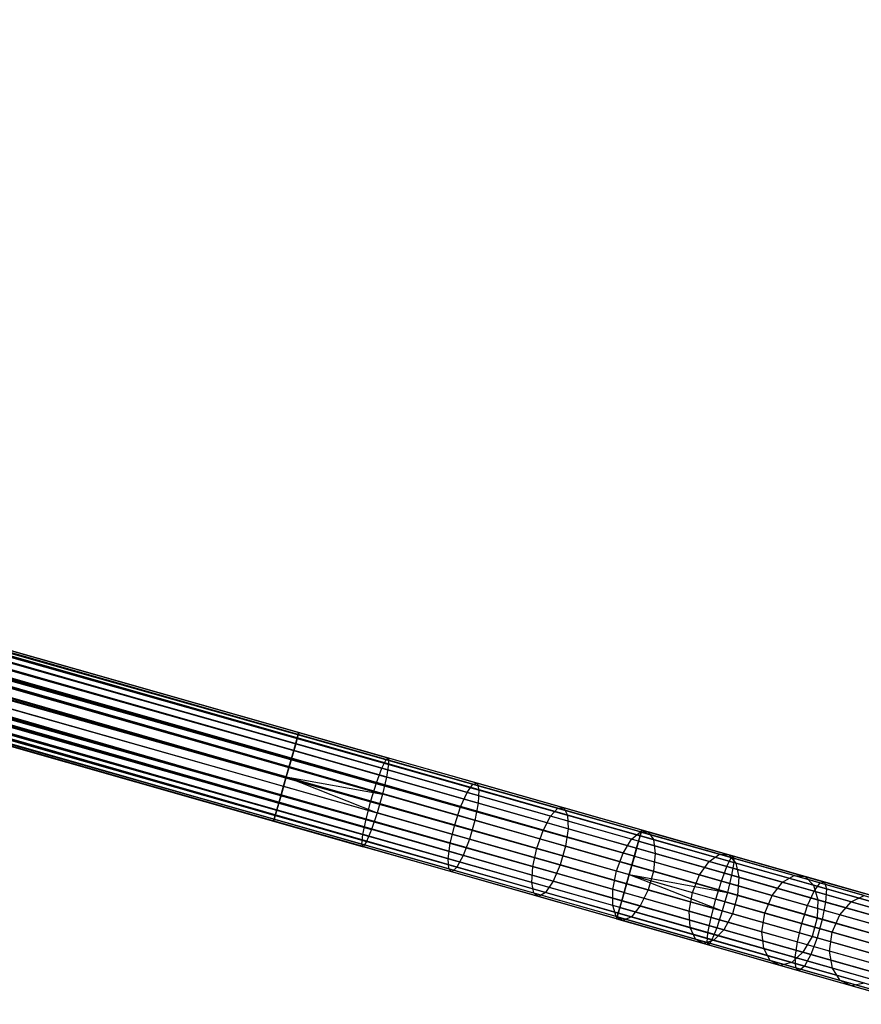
# Model space of a CAD drawing. Extents: x -189 to 189, y -189 to 189.
# Tile 449 of 591: x 149 to 167, y -49 to -28. Entities that reach past the tile are written whole.
import ezdxf

# ---------------------------------------------------------------- set-up
doc = ezdxf.new("R2010")
doc.units = 0
doc.header["$LTSCALE"] = 25.4
doc.layers.get('0').update_dxf_attribs({"linetype": 'CONTINUOUS'})

# ---------------------------------------------------------------- blocks, each defined once
blk = doc.blocks.new('CAMELEON-KENAI-C-12244_STL')
at = {"color": 0}
for p, q in [((41.847, -10.992, -9), (162.307, -45.266, -9)), ((41.847, -10.992, -9), (162.307, -45.266, -9)), ((162.331, -45.184, -9.809), (41.847, -10.992, -10)), ((162.331, -45.184, -9.809), (41.847, -10.992, -10)), ((162.307, -45.266, -9), (41.87, -10.91, -9.191)), ((162.307, -45.266, -9), (41.87, -10.91, -9.191)), ((162.343, -45.142, -9.395), (41.87, -10.91, -9.809)), ((162.343, -45.142, -9.395), (41.87, -10.91, -9.809)), ((162.331, -45.184, -9.809), (41.87, -10.91, -9.809)), ((162.331, -45.184, -9.809), (41.87, -10.91, -9.809)), ((162.343, -45.142, -9.395), (41.882, -10.868, -9.395)), ((162.343, -45.142, -9.395), (41.882, -10.868, -9.605)), ((162.307, -45.266, -9), (41.882, -10.868, -9.395)), ((162.307, -45.266, -9), (41.882, -10.868, -9.395)), ((162.343, -45.142, -9.395), (41.882, -10.868, -9.395)), ((162.343, -45.142, -9.395), (41.882, -10.868, -9.605)), ((41.813, -11.11, -8.831), (162.307, -45.266, -9)), ((41.813, -11.11, -8.831), (162.307, -45.266, -9)), ((41.813, -11.11, -8.831), (162.231, -45.533, -8.691)), ((41.813, -11.11, -8.831), (162.231, -45.533, -8.691)), ((162.331, -45.184, -9.809), (41.813, -11.11, -10.169)), ((162.331, -45.184, -9.809), (41.813, -11.11, -10.169)), ((162.274, -45.384, -10.169), (41.813, -11.11, -10.169)), ((162.274, -45.384, -10.169), (41.813, -11.11, -10.169)), ((41.721, -11.433, -8.586), (162.127, -45.899, -8.522)), ((41.721, -11.433, -8.586), (162.127, -45.899, -8.522)), ((162.182, -45.707, -10.414), (41.721, -11.433, -10.414)), ((162.182, -45.707, -10.414), (41.721, -11.433, -10.414)), ((41.771, -11.259, -8.691), (162.231, -45.533, -8.691)), ((41.771, -11.259, -8.691), (162.231, -45.533, -8.691)), ((41.771, -11.259, -8.691), (162.127, -45.899, -8.522)), ((41.771, -11.259, -8.691), (162.127, -45.899, -8.522)), ((162.274, -45.384, -10.169), (41.771, -11.259, -10.309)), ((162.274, -45.384, -10.169), (41.771, -11.259, -10.309)), ((162.182, -45.707, -10.414), (41.771, -11.259, -10.309)), ((162.182, -45.707, -10.414), (41.771, -11.259, -10.309)), ((162.127, -45.899, -8.522), (41.667, -11.625, -8.522)), ((162.127, -45.899, -8.522), (41.667, -11.625, -8.522)), ((41.667, -11.625, -10.478), (162.182, -45.707, -10.414)), ((41.667, -11.625, -10.478), (162.182, -45.707, -10.414)), ((41.61, -11.825, -8.5), (162.07, -46.099, -8.5)), ((41.61, -11.825, -8.5), (162.07, -46.099, -8.5)), ((41.61, -11.825, -10.5), (162.07, -46.099, -10.5)), ((41.61, -11.825, -10.5), (162.07, -46.099, -10.5)), ((41.61, -11.825, -10.5), (162.182, -45.707, -10.414)), ((41.61, -11.825, -10.5), (162.182, -45.707, -10.414)), ((41.553, -12.025, -8.522), (162.013, -46.299, -8.522)), ((41.553, -12.025, -8.522), (162.013, -46.299, -8.522)), ((41.553, -12.025, -8.522), (161.91, -46.664, -8.691)), ((41.553, -12.025, -8.522), (161.91, -46.664, -8.691)), ((41.553, -12.025, -10.478), (162.07, -46.099, -10.5)), ((41.553, -12.025, -10.478), (162.07, -46.099, -10.5)), ((161.959, -46.49, -10.414), (41.498, -12.216, -10.414)), ((41.498, -12.216, -10.414), (162.07, -46.099, -10.5)), ((161.959, -46.49, -10.414), (41.498, -12.216, -10.414)), ((41.498, -12.216, -8.586), (161.91, -46.664, -8.691)), ((41.498, -12.216, -8.586), (161.91, -46.664, -8.691)), ((41.498, -12.216, -10.414), (162.07, -46.099, -10.5)), ((161.959, -46.49, -10.414), (41.449, -12.39, -10.309)), ((161.959, -46.49, -10.414), (41.449, -12.39, -10.309)), ((161.91, -46.664, -8.691), (41.449, -12.39, -8.691)), ((41.449, -12.39, -8.691), (161.833, -46.932, -9)), ((41.449, -12.39, -8.691), (161.833, -46.932, -9)), ((161.91, -46.664, -8.691), (41.449, -12.39, -8.691)), ((161.867, -46.813, -10.169), (41.349, -12.739, -9.809)), ((161.867, -46.813, -10.169), (41.349, -12.739, -9.809)), ((161.81, -47.013, -9.809), (41.349, -12.739, -9.809)), ((161.81, -47.013, -9.809), (41.349, -12.739, -9.809)), ((161.798, -47.055, -9.395), (41.349, -12.739, -9.191)), ((161.798, -47.055, -9.395), (41.349, -12.739, -9.191)), ((161.833, -46.932, -9), (41.349, -12.739, -9.191)), ((161.833, -46.932, -9), (41.349, -12.739, -9.191)), ((161.867, -46.813, -10.169), (41.373, -12.658, -10)), ((161.867, -46.813, -10.169), (41.373, -12.658, -10)), ((161.833, -46.932, -9), (41.373, -12.658, -9)), ((161.833, -46.932, -9), (41.373, -12.658, -9)), ((161.959, -46.49, -10.414), (41.406, -12.539, -10.169)), ((161.959, -46.49, -10.414), (41.406, -12.539, -10.169)), ((161.867, -46.813, -10.169), (41.406, -12.539, -10.169)), ((161.867, -46.813, -10.169), (41.406, -12.539, -10.169)), ((41.406, -12.539, -8.831), (161.833, -46.932, -9)), ((41.406, -12.539, -8.831), (161.833, -46.932, -9)), ((161.81, -47.013, -9.809), (41.338, -12.781, -9.605)), ((161.81, -47.013, -9.809), (41.338, -12.781, -9.395)), ((161.81, -47.013, -9.809), (41.338, -12.781, -9.605)), ((161.81, -47.013, -9.809), (41.338, -12.781, -9.395)), ((161.798, -47.055, -9.395), (41.338, -12.781, -9.395)), ((161.798, -47.055, -9.395), (41.338, -12.781, -9.395)), ((60.349, -16.122, -159.605), (154.944, -43.037, -159.605)), ((60.349, -16.122, -159.605), (154.944, -43.037, -159.605)), ((60.349, -16.122, -159.605), (154.932, -43.079, -159.191)), ((60.349, -16.122, -159.605), (154.932, -43.079, -159.191)), ((60.349, -16.122, -159.395), (154.932, -43.079, -159.191)), ((60.349, -16.122, -159.395), (154.932, -43.079, -159.191)), ((60.314, -16.246, -160), (154.909, -43.161, -160)), ((60.314, -16.246, -160), (154.909, -43.161, -160)), ((60.314, -16.246, -159), (154.875, -43.279, -158.831)), ((60.314, -16.246, -159), (154.875, -43.279, -158.831)), ((60.337, -16.164, -159.809), (154.909, -43.161, -160)), ((60.337, -16.164, -159.809), (154.909, -43.161, -160)), ((60.337, -16.164, -159.809), (154.944, -43.037, -159.605)), ((60.337, -16.164, -159.809), (154.944, -43.037, -159.605)), ((60.337, -16.164, -159.191), (154.932, -43.079, -159.191)), ((60.337, -16.164, -159.191), (154.932, -43.079, -159.191)), ((60.337, -16.164, -159.191), (154.875, -43.279, -158.831)), ((60.337, -16.164, -159.191), (154.875, -43.279, -158.831)), ((60.238, -16.514, -160.309), (154.833, -43.428, -160.309)), ((60.238, -16.514, -160.309), (154.833, -43.428, -160.309)), ((60.238, -16.514, -158.691), (154.783, -43.602, -158.586)), ((60.238, -16.514, -158.691), (154.783, -43.602, -158.586)), ((60.28, -16.364, -160.169), (154.833, -43.428, -160.309)), ((60.28, -16.364, -160.169), (154.833, -43.428, -160.309)), ((60.28, -16.364, -160.169), (154.909, -43.161, -160)), ((60.28, -16.364, -160.169), (154.909, -43.161, -160)), ((60.28, -16.364, -158.831), (154.875, -43.279, -158.831)), ((60.28, -16.364, -158.831), (154.875, -43.279, -158.831)), ((60.28, -16.364, -158.831), (154.783, -43.602, -158.586)), ((60.28, -16.364, -158.831), (154.783, -43.602, -158.586)), ((60.188, -16.688, -160.414), (154.729, -43.794, -160.478)), ((60.188, -16.688, -160.414), (154.729, -43.794, -160.478)), ((60.188, -16.688, -160.414), (154.833, -43.428, -160.309)), ((60.188, -16.688, -160.414), (154.833, -43.428, -160.309)), ((60.188, -16.688, -158.586), (154.783, -43.602, -158.586)), ((60.188, -16.688, -158.586), (154.783, -43.602, -158.586)), ((60.188, -16.688, -158.586), (154.672, -43.994, -158.5)), ((60.188, -16.688, -158.586), (154.672, -43.994, -158.5)), ((60.134, -16.879, -160.478), (154.729, -43.794, -160.478)), ((60.134, -16.879, -160.478), (154.729, -43.794, -160.478)), ((60.134, -16.879, -158.522), (154.672, -43.994, -158.5)), ((60.134, -16.879, -158.522), (154.672, -43.994, -158.5)), ((154.672, -43.994, -158.5), (60.077, -17.079, -158.5)), ((60.077, -17.079, -158.5), (154.561, -44.385, -158.586)), ((60.077, -17.079, -158.5), (154.561, -44.385, -158.586)), ((60.077, -17.079, -160.5), (154.672, -43.994, -160.5)), ((60.077, -17.079, -160.5), (154.672, -43.994, -160.5)), ((154.672, -43.994, -158.5), (60.077, -17.079, -158.5)), ((60.02, -17.279, -158.522), (154.561, -44.385, -158.586)), ((60.02, -17.279, -158.522), (154.561, -44.385, -158.586)), ((60.02, -17.279, -160.478), (154.615, -44.194, -160.478)), ((60.02, -17.279, -160.478), (154.615, -44.194, -160.478)), ((59.966, -17.47, -158.586), (154.561, -44.385, -158.586)), ((59.966, -17.47, -158.586), (154.561, -44.385, -158.586)), ((59.966, -17.47, -158.586), (154.469, -44.708, -158.831)), ((59.966, -17.47, -158.586), (154.469, -44.708, -158.831)), ((59.966, -17.47, -160.414), (154.511, -44.559, -160.309)), ((59.966, -17.47, -160.414), (154.511, -44.559, -160.309)), ((59.966, -17.47, -160.414), (154.615, -44.194, -160.478)), ((59.966, -17.47, -160.414), (154.615, -44.194, -160.478)), ((59.873, -17.794, -158.831), (154.469, -44.708, -158.831)), ((59.873, -17.794, -158.831), (154.469, -44.708, -158.831)), ((59.873, -17.794, -158.831), (154.412, -44.908, -159.191)), ((59.873, -17.794, -158.831), (154.412, -44.908, -159.191)), ((59.873, -17.794, -160.169), (154.435, -44.827, -160)), ((59.873, -17.794, -160.169), (154.435, -44.827, -160)), ((59.873, -17.794, -160.169), (154.511, -44.559, -160.309)), ((59.873, -17.794, -160.169), (154.511, -44.559, -160.309)), ((59.916, -17.644, -158.691), (154.469, -44.708, -158.831)), ((59.916, -17.644, -158.691), (154.469, -44.708, -158.831)), ((59.916, -17.644, -160.309), (154.511, -44.559, -160.309)), ((59.916, -17.644, -160.309), (154.511, -44.559, -160.309)), ((59.805, -18.036, -159.395), (154.4, -44.95, -159.605)), ((59.805, -18.036, -159.395), (154.4, -44.95, -159.605)), ((59.805, -18.036, -159.605), (154.4, -44.95, -159.605)), ((59.805, -18.036, -159.605), (154.4, -44.95, -159.605)), ((59.817, -17.994, -159.191), (154.412, -44.908, -159.191)), ((59.817, -17.994, -159.191), (154.412, -44.908, -159.191)), ((59.817, -17.994, -159.191), (154.4, -44.95, -159.605)), ((59.817, -17.994, -159.191), (154.4, -44.95, -159.605)), ((59.817, -17.994, -159.809), (154.4, -44.95, -159.605)), ((59.817, -17.994, -159.809), (154.4, -44.95, -159.605)), ((59.817, -17.994, -159.809), (154.435, -44.827, -160)), ((59.817, -17.994, -159.809), (154.435, -44.827, -160)), ((59.84, -17.912, -159), (154.412, -44.908, -159.191)), ((59.84, -17.912, -159), (154.412, -44.908, -159.191)), ((59.84, -17.912, -160), (154.435, -44.827, -160)), ((59.84, -17.912, -160), (154.435, -44.827, -160)), ((154.932, -43.079, -159.191), (154.875, -43.279, -158.831)), ((154.932, -43.079, -159.191), (154.875, -43.279, -158.831)), ((154.909, -43.161, -160), (154.944, -43.037, -159.605)), ((154.909, -43.161, -160), (154.944, -43.037, -159.605)), ((154.944, -43.037, -159.605), (154.932, -43.079, -159.191)), ((154.944, -43.037, -159.605), (154.932, -43.079, -159.191)), ((154.932, -43.079, -159.191), (156.824, -43.617, -159.092)), ((154.932, -43.079, -159.191), (156.824, -43.617, -159.092)), ((154.944, -43.037, -159.605), (156.876, -43.587, -159.504)), ((154.944, -43.037, -159.605), (156.876, -43.587, -159.504)), ((154.875, -43.279, -158.831), (154.783, -43.602, -158.586)), ((154.875, -43.279, -158.831), (154.783, -43.602, -158.586)), ((154.833, -43.428, -160.309), (154.909, -43.161, -160)), ((154.833, -43.428, -160.309), (154.909, -43.161, -160)), ((154.875, -43.279, -158.831), (156.733, -43.807, -158.734)), ((154.875, -43.279, -158.831), (156.733, -43.807, -158.734)), ((154.909, -43.161, -160), (156.879, -43.721, -159.897)), ((154.909, -43.161, -160), (156.879, -43.721, -159.897)), ((154.729, -43.794, -160.478), (154.833, -43.428, -160.309)), ((154.729, -43.794, -160.478), (154.833, -43.428, -160.309)), ((154.833, -43.428, -160.309), (156.832, -43.997, -160.205)), ((154.833, -43.428, -160.309), (156.832, -43.997, -160.205)), ((154.783, -43.602, -158.586), (154.672, -43.994, -158.5)), ((154.783, -43.602, -158.586), (154.672, -43.994, -158.5)), ((154.783, -43.602, -158.586), (156.617, -44.124, -158.491)), ((154.783, -43.602, -158.586), (156.617, -44.124, -158.491)), ((156.733, -43.807, -158.734), (156.824, -43.617, -159.092)), ((156.733, -43.807, -158.734), (156.824, -43.617, -159.092)), ((156.824, -43.617, -159.092), (156.876, -43.587, -159.504)), ((156.824, -43.617, -159.092), (156.876, -43.587, -159.504)), ((158.697, -44.15, -158.798), (156.824, -43.617, -159.092)), ((158.697, -44.15, -158.798), (156.824, -43.617, -159.092)), ((156.879, -43.721, -159.897), (156.832, -43.997, -160.205)), ((156.879, -43.721, -159.897), (156.832, -43.997, -160.205)), ((156.876, -43.587, -159.504), (156.879, -43.721, -159.897)), ((158.788, -44.131, -159.203), (156.876, -43.587, -159.504)), ((158.788, -44.131, -159.203), (156.876, -43.587, -159.504)), ((156.876, -43.587, -159.504), (156.879, -43.721, -159.897)), ((158.829, -44.276, -159.591), (156.879, -43.721, -159.897)), ((158.829, -44.276, -159.591), (156.879, -43.721, -159.897)), ((154.672, -43.994, -160.5), (154.729, -43.794, -160.478)), ((154.672, -43.994, -160.5), (154.729, -43.794, -160.478)), ((154.729, -43.794, -160.478), (156.745, -44.367, -160.373)), ((154.729, -43.794, -160.478), (156.745, -44.367, -160.373)), ((156.617, -44.124, -158.491), (156.733, -43.807, -158.734)), ((156.617, -44.124, -158.491), (156.733, -43.807, -158.734)), ((158.572, -44.331, -158.445), (156.733, -43.807, -158.734)), ((158.572, -44.331, -158.445), (156.733, -43.807, -158.734)), ((154.672, -43.994, -158.5), (154.561, -44.385, -158.586)), ((154.672, -43.994, -158.5), (154.561, -44.385, -158.586)), ((154.615, -44.194, -160.478), (154.672, -43.994, -160.5)), ((154.615, -44.194, -160.478), (154.672, -43.994, -160.5)), ((154.672, -43.994, -160.5), (156.631, -44.767, -160.373)), ((154.672, -43.994, -160.5), (156.631, -44.767, -160.373)), ((154.672, -43.994, -160.5), (156.745, -44.367, -160.373)), ((154.672, -43.994, -160.5), (156.745, -44.367, -160.373)), ((154.672, -43.994, -158.5), (156.498, -44.513, -158.405)), ((154.672, -43.994, -158.5), (156.498, -44.513, -158.405)), ((156.498, -44.513, -158.405), (156.617, -44.124, -158.491)), ((156.498, -44.513, -158.405), (156.617, -44.124, -158.491)), ((158.433, -44.641, -158.206), (156.617, -44.124, -158.491)), ((158.433, -44.641, -158.206), (156.617, -44.124, -158.491)), ((156.832, -43.997, -160.205), (156.745, -44.367, -160.373)), ((156.832, -43.997, -160.205), (156.745, -44.367, -160.373)), ((158.812, -44.56, -159.894), (156.832, -43.997, -160.205)), ((158.812, -44.56, -159.894), (156.832, -43.997, -160.205)), ((158.572, -44.331, -158.445), (158.697, -44.15, -158.798)), ((158.572, -44.331, -158.445), (158.697, -44.15, -158.798)), ((158.697, -44.15, -158.798), (158.788, -44.131, -159.203)), ((158.697, -44.15, -158.798), (158.788, -44.131, -159.203)), ((160.533, -44.672, -158.31), (158.697, -44.15, -158.798)), ((160.533, -44.672, -158.31), (158.697, -44.15, -158.798)), ((158.788, -44.131, -159.203), (158.829, -44.276, -159.591)), ((160.662, -44.664, -158.705), (158.788, -44.131, -159.203)), ((160.662, -44.664, -158.705), (158.788, -44.131, -159.203)), ((158.788, -44.131, -159.203), (158.829, -44.276, -159.591)), ((154.511, -44.559, -160.309), (154.615, -44.194, -160.478)), ((154.511, -44.559, -160.309), (154.615, -44.194, -160.478)), ((154.615, -44.194, -160.478), (156.631, -44.767, -160.373)), ((154.615, -44.194, -160.478), (156.631, -44.767, -160.373)), ((156.745, -44.367, -160.373), (156.631, -44.767, -160.373)), ((156.745, -44.367, -160.373), (156.631, -44.767, -160.373)), ((158.74, -44.935, -160.059), (156.745, -44.367, -160.373)), ((158.74, -44.935, -160.059), (156.745, -44.367, -160.373)), ((158.433, -44.641, -158.206), (158.572, -44.331, -158.445)), ((158.433, -44.641, -158.206), (158.572, -44.331, -158.445)), ((160.374, -44.843, -157.966), (158.572, -44.331, -158.445)), ((160.374, -44.843, -157.966), (158.572, -44.331, -158.445)), ((158.829, -44.276, -159.591), (158.812, -44.56, -159.894)), ((158.829, -44.276, -159.591), (158.812, -44.56, -159.894)), ((160.74, -44.82, -159.083), (158.829, -44.276, -159.591)), ((160.74, -44.82, -159.083), (158.829, -44.276, -159.591)), ((154.435, -44.827, -160), (154.511, -44.559, -160.309)), ((154.435, -44.827, -160), (154.511, -44.559, -160.309)), ((154.561, -44.385, -158.586), (154.469, -44.708, -158.831)), ((154.561, -44.385, -158.586), (154.469, -44.708, -158.831)), ((154.511, -44.559, -160.309), (156.511, -45.128, -160.205)), ((154.511, -44.559, -160.309), (156.511, -45.128, -160.205)), ((154.561, -44.385, -158.586), (156.395, -44.907, -158.491)), ((154.561, -44.385, -158.586), (156.395, -44.907, -158.491)), ((156.395, -44.907, -158.491), (156.498, -44.513, -158.405)), ((156.395, -44.907, -158.491), (156.498, -44.513, -158.405)), ((156.498, -44.513, -158.405), (158.305, -45.027, -158.121)), ((156.498, -44.513, -158.405), (158.305, -45.027, -158.121)), ((158.812, -44.56, -159.894), (158.74, -44.935, -160.059)), ((158.812, -44.56, -159.894), (158.74, -44.935, -160.059)), ((160.751, -45.112, -159.378), (158.812, -44.56, -159.894)), ((160.751, -45.112, -159.378), (158.812, -44.56, -159.894)), ((154.469, -44.708, -158.831), (154.412, -44.908, -159.191)), ((154.469, -44.708, -158.831), (154.412, -44.908, -159.191)), ((154.469, -44.708, -158.831), (156.326, -45.237, -158.734)), ((154.469, -44.708, -158.831), (156.326, -45.237, -158.734)), ((156.631, -44.767, -160.373), (156.511, -45.128, -160.205)), ((156.631, -44.767, -160.373), (156.511, -45.128, -160.205)), ((158.626, -45.335, -160.059), (156.631, -44.767, -160.373)), ((158.626, -45.335, -160.059), (156.631, -44.767, -160.373)), ((158.305, -45.027, -158.121), (158.433, -44.641, -158.206)), ((158.305, -45.027, -158.121), (158.433, -44.641, -158.206)), ((160.212, -45.147, -157.733), (158.433, -44.641, -158.206)), ((160.212, -45.147, -157.733), (158.433, -44.641, -158.206)), ((160.374, -44.843, -157.966), (160.533, -44.672, -158.31)), ((160.374, -44.843, -157.966), (160.533, -44.672, -158.31)), ((160.533, -44.672, -158.31), (160.662, -44.664, -158.705)), ((160.533, -44.672, -158.31), (160.662, -44.664, -158.705)), ((162.312, -45.179, -157.635), (160.533, -44.672, -158.31)), ((162.312, -45.179, -157.635), (160.533, -44.672, -158.31)), ((160.662, -44.664, -158.705), (160.74, -44.82, -159.083)), ((162.479, -45.181, -158.015), (160.662, -44.664, -158.705)), ((162.479, -45.181, -158.015), (160.662, -44.664, -158.705)), ((160.662, -44.664, -158.705), (160.74, -44.82, -159.083)), ((154.4, -44.95, -159.605), (154.435, -44.827, -160)), ((154.4, -44.95, -159.605), (154.435, -44.827, -160)), ((154.412, -44.908, -159.191), (154.4, -44.95, -159.605)), ((154.412, -44.908, -159.191), (154.4, -44.95, -159.605)), ((154.4, -44.95, -159.605), (156.332, -45.5, -159.504)), ((154.4, -44.95, -159.605), (156.332, -45.5, -159.504)), ((154.412, -44.908, -159.191), (156.304, -45.447, -159.092)), ((154.412, -44.908, -159.191), (156.304, -45.447, -159.092)), ((154.435, -44.827, -160), (156.405, -45.387, -159.897)), ((154.435, -44.827, -160), (156.405, -45.387, -159.897)), ((156.326, -45.237, -158.734), (156.395, -44.907, -158.491)), ((156.326, -45.237, -158.734), (156.395, -44.907, -158.491)), ((158.21, -45.423, -158.206), (156.395, -44.907, -158.491)), ((158.21, -45.423, -158.206), (156.395, -44.907, -158.491)), ((158.74, -44.935, -160.059), (158.626, -45.335, -160.059)), ((158.74, -44.935, -160.059), (158.626, -45.335, -160.059)), ((160.696, -45.491, -159.54), (158.74, -44.935, -160.059)), ((160.696, -45.491, -159.54), (158.74, -44.935, -160.059)), ((160.212, -45.147, -157.733), (160.374, -44.843, -157.966)), ((160.212, -45.147, -157.733), (160.374, -44.843, -157.966)), ((162.12, -45.34, -157.303), (160.374, -44.843, -157.966)), ((162.12, -45.34, -157.303), (160.374, -44.843, -157.966)), ((160.74, -44.82, -159.083), (160.751, -45.112, -159.378)), ((162.592, -45.347, -158.38), (160.74, -44.82, -159.083)), ((162.592, -45.347, -158.38), (160.74, -44.82, -159.083)), ((160.74, -44.82, -159.083), (160.751, -45.112, -159.378)), ((156.511, -45.128, -160.205), (156.405, -45.387, -159.897)), ((156.511, -45.128, -160.205), (156.405, -45.387, -159.897)), ((158.49, -45.691, -159.894), (156.511, -45.128, -160.205)), ((158.49, -45.691, -159.894), (156.511, -45.128, -160.205)), ((158.21, -45.423, -158.206), (158.305, -45.027, -158.121)), ((158.21, -45.423, -158.206), (158.305, -45.027, -158.121)), ((158.305, -45.027, -158.121), (160.076, -45.531, -157.65)), ((158.305, -45.027, -158.121), (160.076, -45.531, -157.65)), ((160.076, -45.531, -157.65), (160.212, -45.147, -157.733)), ((160.076, -45.531, -157.65), (160.212, -45.147, -157.733)), ((161.937, -45.638, -157.078), (160.212, -45.147, -157.733)), ((161.937, -45.638, -157.078), (160.212, -45.147, -157.733)), ((160.751, -45.112, -159.378), (160.696, -45.491, -159.54)), ((160.751, -45.112, -159.378), (160.696, -45.491, -159.54)), ((162.632, -45.647, -158.664), (160.751, -45.112, -159.378)), ((162.632, -45.647, -158.664), (160.751, -45.112, -159.378)), ((162.12, -45.34, -157.303), (162.312, -45.179, -157.635)), ((162.12, -45.34, -157.303), (162.312, -45.179, -157.635)), ((162.331, -45.184, -9.809), (162.274, -45.384, -10.169)), ((162.331, -45.184, -9.809), (162.274, -45.384, -10.169)), ((162.307, -45.266, -9), (162.343, -45.142, -9.395)), ((162.307, -45.266, -9), (162.343, -45.142, -9.395)), ((162.312, -45.179, -157.635), (162.479, -45.181, -158.015)), ((164.018, -45.664, -156.777), (162.312, -45.179, -157.635)), ((164.018, -45.664, -156.777), (162.312, -45.179, -157.635)), ((162.312, -45.179, -157.635), (162.479, -45.181, -158.015)), ((162.343, -45.142, -9.395), (162.331, -45.184, -9.809)), ((162.343, -45.142, -9.395), (162.331, -45.184, -9.809)), ((162.331, -45.184, -9.809), (164.269, -45.735, -9.912)), ((162.331, -45.184, -9.809), (164.269, -45.735, -9.912)), ((162.343, -45.142, -9.395), (164.322, -45.705, -9.501)), ((162.343, -45.142, -9.395), (164.322, -45.705, -9.501)), ((162.479, -45.181, -158.015), (162.592, -45.347, -158.38)), ((164.22, -45.676, -157.14), (162.479, -45.181, -158.015)), ((164.22, -45.676, -157.14), (162.479, -45.181, -158.015)), ((162.479, -45.181, -158.015), (162.592, -45.347, -158.38)), ((156.304, -45.447, -159.092), (156.326, -45.237, -158.734)), ((156.304, -45.447, -159.092), (156.326, -45.237, -158.734)), ((158.165, -45.76, -158.445), (156.326, -45.237, -158.734)), ((158.165, -45.76, -158.445), (156.326, -45.237, -158.734)), ((156.405, -45.387, -159.897), (156.332, -45.5, -159.504)), ((156.405, -45.387, -159.897), (156.332, -45.5, -159.504)), ((158.355, -45.942, -159.591), (156.405, -45.387, -159.897)), ((158.355, -45.942, -159.591), (156.405, -45.387, -159.897)), ((158.165, -45.76, -158.445), (158.21, -45.423, -158.206)), ((158.165, -45.76, -158.445), (158.21, -45.423, -158.206)), ((159.989, -45.929, -157.733), (158.21, -45.423, -158.206)), ((159.989, -45.929, -157.733), (158.21, -45.423, -158.206)), ((158.626, -45.335, -160.059), (158.49, -45.691, -159.894)), ((158.626, -45.335, -160.059), (158.49, -45.691, -159.894)), ((160.582, -45.891, -159.54), (158.626, -45.335, -160.059)), ((160.582, -45.891, -159.54), (158.626, -45.335, -160.059)), ((161.937, -45.638, -157.078), (162.12, -45.34, -157.303)), ((161.937, -45.638, -157.078), (162.12, -45.34, -157.303)), ((163.795, -45.817, -156.461), (162.12, -45.34, -157.303)), ((163.795, -45.817, -156.461), (162.12, -45.34, -157.303)), ((162.274, -45.384, -10.169), (162.182, -45.707, -10.414)), ((162.274, -45.384, -10.169), (162.182, -45.707, -10.414)), ((162.231, -45.533, -8.691), (162.307, -45.266, -9)), ((162.231, -45.533, -8.691), (162.307, -45.266, -9)), ((162.274, -45.384, -10.169), (164.177, -45.925, -10.271)), ((162.274, -45.384, -10.169), (164.177, -45.925, -10.271)), ((162.307, -45.266, -9), (164.326, -45.84, -9.108)), ((162.307, -45.266, -9), (164.326, -45.84, -9.108)), ((162.592, -45.347, -158.38), (162.632, -45.647, -158.664)), ((164.368, -45.852, -157.487), (162.592, -45.347, -158.38)), ((164.368, -45.852, -157.487), (162.592, -45.347, -158.38)), ((162.592, -45.347, -158.38), (162.632, -45.647, -158.664)), ((156.332, -45.5, -159.504), (156.304, -45.447, -159.092)), ((158.177, -45.98, -158.798), (156.304, -45.447, -159.092)), ((156.332, -45.5, -159.504), (156.304, -45.447, -159.092)), ((158.177, -45.98, -158.798), (156.304, -45.447, -159.092)), ((158.244, -46.044, -159.203), (156.332, -45.5, -159.504)), ((158.244, -46.044, -159.203), (156.332, -45.5, -159.504)), ((159.989, -45.929, -157.733), (160.076, -45.531, -157.65)), ((159.989, -45.929, -157.733), (160.076, -45.531, -157.65)), ((160.076, -45.531, -157.65), (161.793, -46.02, -156.998)), ((160.076, -45.531, -157.65), (161.793, -46.02, -156.998)), ((160.696, -45.491, -159.54), (160.582, -45.891, -159.54)), ((160.696, -45.491, -159.54), (160.582, -45.891, -159.54)), ((162.591, -46.031, -158.82), (160.696, -45.491, -159.54)), ((162.591, -46.031, -158.82), (160.696, -45.491, -159.54)), ((161.793, -46.02, -156.998), (161.937, -45.638, -157.078)), ((161.793, -46.02, -156.998), (161.937, -45.638, -157.078)), ((163.59, -46.108, -156.247), (161.937, -45.638, -157.078)), ((163.59, -46.108, -156.247), (161.937, -45.638, -157.078)), ((162.127, -45.899, -8.522), (162.231, -45.533, -8.691)), ((162.127, -45.899, -8.522), (162.231, -45.533, -8.691)), ((162.231, -45.533, -8.691), (164.28, -46.116, -8.8)), ((162.231, -45.533, -8.691), (164.28, -46.116, -8.8)), ((162.632, -45.647, -158.664), (162.591, -46.031, -158.82)), ((162.632, -45.647, -158.664), (162.591, -46.031, -158.82)), ((164.434, -46.16, -157.758), (162.632, -45.647, -158.664)), ((164.434, -46.16, -157.758), (162.632, -45.647, -158.664)), ((158.177, -45.98, -158.798), (158.165, -45.76, -158.445)), ((159.967, -46.273, -157.966), (158.165, -45.76, -158.445)), ((158.177, -45.98, -158.798), (158.165, -45.76, -158.445)), ((159.967, -46.273, -157.966), (158.165, -45.76, -158.445)), ((158.49, -45.691, -159.894), (158.355, -45.942, -159.591)), ((158.49, -45.691, -159.894), (158.355, -45.942, -159.591)), ((160.43, -46.243, -159.378), (158.49, -45.691, -159.894)), ((160.43, -46.243, -159.378), (158.49, -45.691, -159.894)), ((162.182, -45.707, -10.414), (162.07, -46.099, -10.5)), ((162.182, -45.707, -10.414), (162.07, -46.099, -10.5)), ((162.182, -45.707, -10.414), (164.061, -46.242, -10.514)), ((162.182, -45.707, -10.414), (164.061, -46.242, -10.514)), ((163.59, -46.108, -156.247), (163.795, -45.817, -156.461)), ((163.59, -46.108, -156.247), (163.795, -45.817, -156.461)), ((163.795, -45.817, -156.461), (164.018, -45.664, -156.777)), ((163.795, -45.817, -156.461), (164.018, -45.664, -156.777)), ((165.38, -46.268, -155.45), (163.795, -45.817, -156.461)), ((165.38, -46.268, -155.45), (163.795, -45.817, -156.461)), ((164.018, -45.664, -156.777), (164.22, -45.676, -157.14)), ((165.632, -46.123, -155.747), (164.018, -45.664, -156.777)), ((165.632, -46.123, -155.747), (164.018, -45.664, -156.777)), ((164.018, -45.664, -156.777), (164.22, -45.676, -157.14)), ((164.177, -45.925, -10.271), (164.269, -45.735, -9.912)), ((164.177, -45.925, -10.271), (164.269, -45.735, -9.912)), ((164.22, -45.676, -157.14), (164.368, -45.852, -157.487)), ((165.869, -46.145, -156.089), (164.22, -45.676, -157.14)), ((165.869, -46.145, -156.089), (164.22, -45.676, -157.14)), ((164.22, -45.676, -157.14), (164.368, -45.852, -157.487)), ((164.269, -45.735, -9.912), (164.322, -45.705, -9.501)), ((164.269, -45.735, -9.912), (164.322, -45.705, -9.501)), ((164.269, -45.735, -9.912), (166.188, -46.281, -10.222)), ((164.269, -45.735, -9.912), (166.188, -46.281, -10.222)), ((164.326, -45.84, -9.108), (164.28, -46.116, -8.8)), ((164.326, -45.84, -9.108), (164.28, -46.116, -8.8)), ((164.322, -45.705, -9.501), (166.28, -46.263, -9.817)), ((164.322, -45.705, -9.501), (166.28, -46.263, -9.817)), ((164.322, -45.705, -9.501), (164.326, -45.84, -9.108)), ((164.322, -45.705, -9.501), (164.326, -45.84, -9.108)), ((164.326, -45.84, -9.108), (166.323, -46.408, -9.43)), ((164.326, -45.84, -9.108), (166.323, -46.408, -9.43)), ((164.368, -45.852, -157.487), (164.434, -46.16, -157.758)), ((166.049, -46.33, -156.415), (164.368, -45.852, -157.487)), ((166.049, -46.33, -156.415), (164.368, -45.852, -157.487)), ((164.368, -45.852, -157.487), (164.434, -46.16, -157.758)), ((158.244, -46.044, -159.203), (158.177, -45.98, -158.798)), ((160.012, -46.502, -158.31), (158.177, -45.98, -158.798)), ((158.244, -46.044, -159.203), (158.177, -45.98, -158.798)), ((160.012, -46.502, -158.31), (158.177, -45.98, -158.798)), ((158.355, -45.942, -159.591), (158.244, -46.044, -159.203)), ((158.355, -45.942, -159.591), (158.244, -46.044, -159.203)), ((160.118, -46.577, -158.705), (158.244, -46.044, -159.203)), ((160.118, -46.577, -158.705), (158.244, -46.044, -159.203)), ((160.266, -46.486, -159.083), (158.355, -45.942, -159.591)), ((160.266, -46.486, -159.083), (158.355, -45.942, -159.591)), ((159.967, -46.273, -157.966), (159.989, -45.929, -157.733)), ((159.967, -46.273, -157.966), (159.989, -45.929, -157.733)), ((161.714, -46.42, -157.078), (159.989, -45.929, -157.733)), ((161.714, -46.42, -157.078), (159.989, -45.929, -157.733)), ((160.582, -45.891, -159.54), (160.43, -46.243, -159.378)), ((160.582, -45.891, -159.54), (160.43, -46.243, -159.378)), ((162.477, -46.431, -158.82), (160.582, -45.891, -159.54)), ((162.477, -46.431, -158.82), (160.582, -45.891, -159.54)), ((161.714, -46.42, -157.078), (161.793, -46.02, -156.998)), ((161.714, -46.42, -157.078), (161.793, -46.02, -156.998)), ((161.793, -46.02, -156.998), (163.439, -46.488, -156.171)), ((161.793, -46.02, -156.998), (163.439, -46.488, -156.171)), ((162.07, -46.099, -8.5), (162.127, -45.899, -8.522)), ((162.07, -46.099, -8.5), (162.127, -45.899, -8.522)), ((162.127, -45.899, -8.522), (164.193, -46.486, -8.632)), ((162.127, -45.899, -8.522), (164.193, -46.486, -8.632)), ((162.591, -46.031, -158.82), (162.477, -46.431, -158.82)), ((162.591, -46.031, -158.82), (162.477, -46.431, -158.82)), ((164.408, -46.548, -157.907), (162.591, -46.031, -158.82)), ((164.408, -46.548, -157.907), (162.591, -46.031, -158.82)), ((164.061, -46.242, -10.514), (164.177, -45.925, -10.271)), ((164.061, -46.242, -10.514), (164.177, -45.925, -10.271)), ((164.177, -45.925, -10.271), (166.06, -46.461, -10.574)), ((164.177, -45.925, -10.271), (166.06, -46.461, -10.574)), ((160.012, -46.502, -158.31), (159.967, -46.273, -157.966)), ((161.714, -46.77, -157.303), (159.967, -46.273, -157.966)), ((160.012, -46.502, -158.31), (159.967, -46.273, -157.966)), ((161.714, -46.77, -157.303), (159.967, -46.273, -157.966)), ((160.43, -46.243, -159.378), (160.266, -46.486, -159.083)), ((160.43, -46.243, -159.378), (160.266, -46.486, -159.083)), ((162.31, -46.778, -158.664), (160.43, -46.243, -159.378)), ((162.31, -46.778, -158.664), (160.43, -46.243, -159.378)), ((162.07, -46.099, -10.5), (161.959, -46.49, -10.414)), ((162.07, -46.099, -10.5), (161.959, -46.49, -10.414)), ((162.013, -46.299, -8.522), (162.07, -46.099, -8.5)), ((162.013, -46.299, -8.522), (162.07, -46.099, -8.5)), ((162.07, -46.099, -8.5), (164.193, -46.486, -8.632)), ((162.07, -46.099, -8.5), (164.193, -46.486, -8.632)), ((162.07, -46.099, -8.5), (164.079, -46.886, -8.632)), ((162.07, -46.099, -8.5), (164.079, -46.886, -8.632)), ((162.07, -46.099, -10.5), (163.941, -46.631, -10.6)), ((162.07, -46.099, -10.5), (163.941, -46.631, -10.6)), ((163.439, -46.488, -156.171), (163.59, -46.108, -156.247)), ((163.439, -46.488, -156.171), (163.59, -46.108, -156.247)), ((165.155, -46.553, -155.248), (163.59, -46.108, -156.247)), ((165.155, -46.553, -155.248), (163.59, -46.108, -156.247)), ((163.941, -46.631, -10.6), (164.061, -46.242, -10.514)), ((163.941, -46.631, -10.6), (164.061, -46.242, -10.514)), ((164.061, -46.242, -10.514), (165.92, -46.771, -10.814)), ((164.061, -46.242, -10.514), (165.92, -46.771, -10.814)), ((164.28, -46.116, -8.8), (164.193, -46.486, -8.632)), ((164.28, -46.116, -8.8), (164.193, -46.486, -8.632)), ((164.28, -46.116, -8.8), (166.307, -46.693, -9.127)), ((164.28, -46.116, -8.8), (166.307, -46.693, -9.127)), ((164.434, -46.16, -157.758), (164.408, -46.548, -157.907)), ((164.434, -46.16, -157.758), (164.408, -46.548, -157.907)), ((166.141, -46.646, -156.67), (164.434, -46.16, -157.758)), ((166.141, -46.646, -156.67), (164.434, -46.16, -157.758)), ((165.155, -46.553, -155.248), (165.38, -46.268, -155.45)), ((165.155, -46.553, -155.248), (165.38, -46.268, -155.45)), ((165.38, -46.268, -155.45), (165.632, -46.123, -155.747)), ((165.38, -46.268, -155.45), (165.632, -46.123, -155.747)), ((166.86, -46.689, -154.279), (165.38, -46.268, -155.45)), ((166.86, -46.689, -154.279), (165.38, -46.268, -155.45)), ((165.632, -46.123, -155.747), (165.869, -46.145, -156.089)), ((167.14, -46.552, -154.555), (165.632, -46.123, -155.747)), ((167.14, -46.552, -154.555), (165.632, -46.123, -155.747)), ((165.632, -46.123, -155.747), (165.869, -46.145, -156.089)), ((165.869, -46.145, -156.089), (166.049, -46.33, -156.415)), ((167.408, -46.583, -154.871), (165.869, -46.145, -156.089)), ((167.408, -46.583, -154.871), (165.869, -46.145, -156.089)), ((165.869, -46.145, -156.089), (166.049, -46.33, -156.415)), ((166.06, -46.461, -10.574), (166.188, -46.281, -10.222)), ((166.06, -46.461, -10.574), (166.188, -46.281, -10.222)), ((166.188, -46.281, -10.222), (166.28, -46.263, -9.817)), ((166.188, -46.281, -10.222), (166.28, -46.263, -9.817)), ((166.188, -46.281, -10.222), (168.065, -46.816, -10.733)), ((166.188, -46.281, -10.222), (168.065, -46.816, -10.733)), ((166.28, -46.263, -9.817), (168.198, -46.808, -10.339)), ((166.28, -46.263, -9.817), (168.198, -46.808, -10.339)), ((166.28, -46.263, -9.817), (166.323, -46.408, -9.43)), ((166.28, -46.263, -9.817), (166.323, -46.408, -9.43)), ((160.118, -46.577, -158.705), (160.012, -46.502, -158.31)), ((161.792, -47.008, -157.635), (160.012, -46.502, -158.31)), ((160.118, -46.577, -158.705), (160.012, -46.502, -158.31)), ((161.792, -47.008, -157.635), (160.012, -46.502, -158.31)), ((160.266, -46.486, -159.083), (160.118, -46.577, -158.705)), ((160.266, -46.486, -159.083), (160.118, -46.577, -158.705)), ((162.118, -47.013, -158.38), (160.266, -46.486, -159.083)), ((162.118, -47.013, -158.38), (160.266, -46.486, -159.083)), ((161.714, -46.77, -157.303), (161.714, -46.42, -157.078)), ((163.367, -46.891, -156.247), (161.714, -46.42, -157.078)), ((161.714, -46.77, -157.303), (161.714, -46.42, -157.078)), ((163.367, -46.891, -156.247), (161.714, -46.42, -157.078)), ((161.959, -46.49, -10.414), (161.867, -46.813, -10.169)), ((161.959, -46.49, -10.414), (161.867, -46.813, -10.169)), ((161.91, -46.664, -8.691), (162.013, -46.299, -8.522)), ((161.91, -46.664, -8.691), (162.013, -46.299, -8.522)), ((161.959, -46.49, -10.414), (163.838, -47.025, -10.514)), ((161.959, -46.49, -10.414), (163.838, -47.025, -10.514)), ((162.013, -46.299, -8.522), (164.079, -46.886, -8.632)), ((162.013, -46.299, -8.522), (164.079, -46.886, -8.632)), ((162.477, -46.431, -158.82), (162.31, -46.778, -158.664)), ((162.477, -46.431, -158.82), (162.31, -46.778, -158.664)), ((164.295, -46.948, -157.907), (162.477, -46.431, -158.82)), ((164.295, -46.948, -157.907), (162.477, -46.431, -158.82)), ((163.367, -46.891, -156.247), (163.439, -46.488, -156.171)), ((163.367, -46.891, -156.247), (163.439, -46.488, -156.171)), ((163.439, -46.488, -156.171), (164.997, -46.931, -155.177)), ((163.439, -46.488, -156.171), (164.997, -46.931, -155.177)), ((164.193, -46.486, -8.632), (164.079, -46.886, -8.632)), ((164.193, -46.486, -8.632), (164.079, -46.886, -8.632)), ((164.193, -46.486, -8.632), (166.236, -47.068, -8.961)), ((164.193, -46.486, -8.632), (166.236, -47.068, -8.961)), ((165.92, -46.771, -10.814), (166.06, -46.461, -10.574)), ((165.92, -46.771, -10.814), (166.06, -46.461, -10.574)), ((166.049, -46.33, -156.415), (166.141, -46.646, -156.67)), ((167.618, -46.777, -155.173), (166.049, -46.33, -156.415)), ((167.618, -46.777, -155.173), (166.049, -46.33, -156.415)), ((166.049, -46.33, -156.415), (166.141, -46.646, -156.67)), ((166.06, -46.461, -10.574), (167.903, -46.986, -11.077)), ((166.06, -46.461, -10.574), (167.903, -46.986, -11.077)), ((166.323, -46.408, -9.43), (166.307, -46.693, -9.127)), ((166.323, -46.408, -9.43), (166.307, -46.693, -9.127)), ((166.323, -46.408, -9.43), (168.278, -46.964, -9.962)), ((166.323, -46.408, -9.43), (168.278, -46.964, -9.962)), ((161.935, -47.094, -158.015), (160.118, -46.577, -158.705)), ((161.935, -47.094, -158.015), (160.118, -46.577, -158.705)), ((161.833, -46.932, -9), (161.91, -46.664, -8.691)), ((161.833, -46.932, -9), (161.91, -46.664, -8.691)), ((161.91, -46.664, -8.691), (163.958, -47.247, -8.8)), ((161.91, -46.664, -8.691), (163.958, -47.247, -8.8)), ((163.838, -47.025, -10.514), (163.941, -46.631, -10.6)), ((163.838, -47.025, -10.514), (163.941, -46.631, -10.6)), ((165.792, -47.158, -10.898), (163.941, -46.631, -10.6)), ((165.792, -47.158, -10.898), (163.941, -46.631, -10.6)), ((164.408, -46.548, -157.907), (164.295, -46.948, -157.907)), ((164.408, -46.548, -157.907), (164.295, -46.948, -157.907)), ((166.128, -47.037, -156.809), (164.408, -46.548, -157.907)), ((166.128, -47.037, -156.809), (164.408, -46.548, -157.907)), ((164.997, -46.931, -155.177), (165.155, -46.553, -155.248)), ((164.997, -46.931, -155.177), (165.155, -46.553, -155.248)), ((166.616, -46.969, -154.092), (165.155, -46.553, -155.248)), ((166.616, -46.969, -154.092), (165.155, -46.553, -155.248)), ((166.141, -46.646, -156.67), (166.128, -47.037, -156.809)), ((166.141, -46.646, -156.67), (166.128, -47.037, -156.809)), ((167.734, -47.099, -155.409), (166.141, -46.646, -156.67)), ((167.734, -47.099, -155.409), (166.141, -46.646, -156.67)), ((166.307, -46.693, -9.127), (166.236, -47.068, -8.961)), ((166.307, -46.693, -9.127), (166.236, -47.068, -8.961)), ((166.307, -46.693, -9.127), (168.291, -47.258, -9.668)), ((166.307, -46.693, -9.127), (168.291, -47.258, -9.668)), ((166.616, -46.969, -154.092), (166.86, -46.689, -154.279)), ((166.616, -46.969, -154.092), (166.86, -46.689, -154.279)), ((166.86, -46.689, -154.279), (167.14, -46.552, -154.555)), ((166.86, -46.689, -154.279), (167.14, -46.552, -154.555)), ((168.22, -47.076, -152.961), (166.86, -46.689, -154.279)), ((168.22, -47.076, -152.961), (166.86, -46.689, -154.279)), ((161.792, -47.008, -157.635), (161.714, -46.77, -157.303)), ((163.388, -47.246, -156.461), (161.714, -46.77, -157.303)), ((161.792, -47.008, -157.635), (161.714, -46.77, -157.303)), ((163.388, -47.246, -156.461), (161.714, -46.77, -157.303)), ((161.867, -46.813, -10.169), (161.81, -47.013, -9.809)), ((161.867, -46.813, -10.169), (161.81, -47.013, -9.809)), ((161.867, -46.813, -10.169), (163.77, -47.355, -10.271)), ((161.867, -46.813, -10.169), (163.77, -47.355, -10.271)), ((162.31, -46.778, -158.664), (162.118, -47.013, -158.38)), ((162.31, -46.778, -158.664), (162.118, -47.013, -158.38)), ((164.113, -47.291, -157.758), (162.31, -46.778, -158.664)), ((164.113, -47.291, -157.758), (162.31, -46.778, -158.664)), ((163.388, -47.246, -156.461), (163.367, -46.891, -156.247)), ((164.932, -47.336, -155.248), (163.367, -46.891, -156.247)), ((163.388, -47.246, -156.461), (163.367, -46.891, -156.247)), ((164.932, -47.336, -155.248), (163.367, -46.891, -156.247)), ((164.079, -46.886, -8.632), (163.958, -47.247, -8.8)), ((164.079, -46.886, -8.632), (163.958, -47.247, -8.8)), ((164.079, -46.886, -8.632), (166.122, -47.468, -8.961)), ((164.079, -46.886, -8.632), (166.122, -47.468, -8.961)), ((165.792, -47.158, -10.898), (165.92, -46.771, -10.814)), ((165.792, -47.158, -10.898), (165.92, -46.771, -10.814)), ((165.92, -46.771, -10.814), (167.74, -47.289, -11.309)), ((165.92, -46.771, -10.814), (167.74, -47.289, -11.309)), ((161.935, -47.094, -158.015), (161.792, -47.008, -157.635)), ((163.497, -47.493, -156.777), (161.792, -47.008, -157.635)), ((161.935, -47.094, -158.015), (161.792, -47.008, -157.635)), ((163.497, -47.493, -156.777), (161.792, -47.008, -157.635)), ((161.798, -47.055, -9.395), (161.833, -46.932, -9)), ((161.798, -47.055, -9.395), (161.833, -46.932, -9)), ((161.81, -47.013, -9.809), (161.798, -47.055, -9.395)), ((161.81, -47.013, -9.809), (161.798, -47.055, -9.395)), ((161.798, -47.055, -9.395), (163.778, -47.618, -9.501)), ((161.798, -47.055, -9.395), (163.778, -47.618, -9.501)), ((161.81, -47.013, -9.809), (163.749, -47.565, -9.912)), ((161.81, -47.013, -9.809), (163.749, -47.565, -9.912)), ((161.833, -46.932, -9), (163.852, -47.506, -9.108)), ((161.833, -46.932, -9), (163.852, -47.506, -9.108)), ((162.118, -47.013, -158.38), (161.935, -47.094, -158.015)), ((162.118, -47.013, -158.38), (161.935, -47.094, -158.015)), ((163.676, -47.59, -157.14), (161.935, -47.094, -158.015)), ((163.676, -47.59, -157.14), (161.935, -47.094, -158.015)), ((163.894, -47.518, -157.487), (162.118, -47.013, -158.38)), ((163.894, -47.518, -157.487), (162.118, -47.013, -158.38)), ((163.77, -47.355, -10.271), (163.838, -47.025, -10.514)), ((163.77, -47.355, -10.271), (163.838, -47.025, -10.514)), ((163.838, -47.025, -10.514), (165.698, -47.554, -10.814)), ((163.838, -47.025, -10.514), (165.698, -47.554, -10.814)), ((164.295, -46.948, -157.907), (164.113, -47.291, -157.758)), ((164.295, -46.948, -157.907), (164.113, -47.291, -157.758)), ((166.015, -47.437, -156.809), (164.295, -46.948, -157.907)), ((166.015, -47.437, -156.809), (164.295, -46.948, -157.907)), ((164.932, -47.336, -155.248), (164.997, -46.931, -155.177)), ((164.932, -47.336, -155.248), (164.997, -46.931, -155.177)), ((164.997, -46.931, -155.177), (166.451, -47.345, -154.026)), ((164.997, -46.931, -155.177), (166.451, -47.345, -154.026)), ((166.128, -47.037, -156.809), (166.015, -47.437, -156.809)), ((166.128, -47.037, -156.809), (166.015, -47.437, -156.809)), ((166.236, -47.068, -8.961), (166.122, -47.468, -8.961)), ((166.236, -47.068, -8.961), (166.122, -47.468, -8.961)), ((167.735, -47.494, -155.539), (166.128, -47.037, -156.809)), ((167.735, -47.494, -155.539), (166.128, -47.037, -156.809)), ((166.236, -47.068, -8.961), (168.237, -47.637, -9.507)), ((166.236, -47.068, -8.961), (168.237, -47.637, -9.507)), ((166.451, -47.345, -154.026), (166.616, -46.969, -154.092)), ((166.451, -47.345, -154.026), (166.616, -46.969, -154.092)), ((167.959, -47.351, -152.79), (166.616, -46.969, -154.092)), ((167.959, -47.351, -152.79), (166.616, -46.969, -154.092)), ((163.497, -47.493, -156.777), (163.388, -47.246, -156.461)), ((164.973, -47.697, -155.45), (163.388, -47.246, -156.461)), ((163.497, -47.493, -156.777), (163.388, -47.246, -156.461)), ((164.973, -47.697, -155.45), (163.388, -47.246, -156.461)), ((163.958, -47.247, -8.8), (163.852, -47.506, -9.108)), ((163.958, -47.247, -8.8), (163.852, -47.506, -9.108)), ((164.113, -47.291, -157.758), (163.894, -47.518, -157.487)), ((164.113, -47.291, -157.758), (163.894, -47.518, -157.487)), ((163.958, -47.247, -8.8), (165.985, -47.824, -9.127)), ((163.958, -47.247, -8.8), (165.985, -47.824, -9.127)), ((165.819, -47.776, -156.67), (164.113, -47.291, -157.758)), ((165.819, -47.776, -156.67), (164.113, -47.291, -157.758)), ((164.973, -47.697, -155.45), (164.932, -47.336, -155.248)), ((166.394, -47.752, -154.092), (164.932, -47.336, -155.248)), ((164.973, -47.697, -155.45), (164.932, -47.336, -155.248)), ((166.394, -47.752, -154.092), (164.932, -47.336, -155.248)), ((165.698, -47.554, -10.814), (165.792, -47.158, -10.898)), ((165.698, -47.554, -10.814), (165.792, -47.158, -10.898)), ((167.604, -47.673, -11.392), (165.792, -47.158, -10.898)), ((167.604, -47.673, -11.392), (165.792, -47.158, -10.898)), ((166.394, -47.752, -154.092), (166.451, -47.345, -154.026)), ((166.394, -47.752, -154.092), (166.451, -47.345, -154.026)), ((166.451, -47.345, -154.026), (167.788, -47.726, -152.73)), ((166.451, -47.345, -154.026), (167.788, -47.726, -152.73)), ((163.676, -47.59, -157.14), (163.497, -47.493, -156.777)), ((165.112, -47.953, -155.747), (163.497, -47.493, -156.777)), ((163.676, -47.59, -157.14), (163.497, -47.493, -156.777)), ((165.112, -47.953, -155.747), (163.497, -47.493, -156.777)), ((163.894, -47.518, -157.487), (163.676, -47.59, -157.14)), ((163.894, -47.518, -157.487), (163.676, -47.59, -157.14)), ((163.749, -47.565, -9.912), (163.77, -47.355, -10.271)), ((163.749, -47.565, -9.912), (163.77, -47.355, -10.271)), ((163.778, -47.618, -9.501), (163.749, -47.565, -9.912)), ((163.749, -47.565, -9.912), (165.667, -48.111, -10.222)), ((163.749, -47.565, -9.912), (165.667, -48.111, -10.222)), ((163.778, -47.618, -9.501), (163.749, -47.565, -9.912)), ((163.77, -47.355, -10.271), (165.653, -47.891, -10.574)), ((163.77, -47.355, -10.271), (165.653, -47.891, -10.574)), ((163.852, -47.506, -9.108), (163.778, -47.618, -9.501)), ((163.852, -47.506, -9.108), (163.778, -47.618, -9.501)), ((163.852, -47.506, -9.108), (165.849, -48.074, -9.43)), ((163.852, -47.506, -9.108), (165.849, -48.074, -9.43)), ((165.575, -47.996, -156.415), (163.894, -47.518, -157.487)), ((165.575, -47.996, -156.415), (163.894, -47.518, -157.487)), ((165.653, -47.891, -10.574), (165.698, -47.554, -10.814)), ((165.653, -47.891, -10.574), (165.698, -47.554, -10.814)), ((165.698, -47.554, -10.814), (167.518, -48.071, -11.309)), ((165.698, -47.554, -10.814), (167.518, -48.071, -11.309)), ((166.015, -47.437, -156.809), (165.819, -47.776, -156.67)), ((166.015, -47.437, -156.809), (165.819, -47.776, -156.67)), ((166.122, -47.468, -8.961), (165.985, -47.824, -9.127)), ((166.122, -47.468, -8.961), (165.985, -47.824, -9.127)), ((167.621, -47.894, -155.539), (166.015, -47.437, -156.809)), ((167.621, -47.894, -155.539), (166.015, -47.437, -156.809)), ((166.122, -47.468, -8.961), (168.123, -48.037, -9.507)), ((166.122, -47.468, -8.961), (168.123, -48.037, -9.507)), ((165.325, -48.059, -156.089), (163.676, -47.59, -157.14)), ((165.325, -48.059, -156.089), (163.676, -47.59, -157.14)), ((163.778, -47.618, -9.501), (165.736, -48.176, -9.817)), ((163.778, -47.618, -9.501), (165.736, -48.176, -9.817)), ((165.112, -47.953, -155.747), (164.973, -47.697, -155.45)), ((166.453, -48.118, -154.279), (164.973, -47.697, -155.45)), ((165.112, -47.953, -155.747), (164.973, -47.697, -155.45)), ((166.453, -48.118, -154.279), (164.973, -47.697, -155.45)), ((165.819, -47.776, -156.67), (165.575, -47.996, -156.415)), ((165.819, -47.776, -156.67), (165.575, -47.996, -156.415)), ((167.412, -48.23, -155.409), (165.819, -47.776, -156.67)), ((167.412, -48.23, -155.409), (165.819, -47.776, -156.67)), ((166.453, -48.118, -154.279), (166.394, -47.752, -154.092)), ((167.737, -48.134, -152.79), (166.394, -47.752, -154.092)), ((166.453, -48.118, -154.279), (166.394, -47.752, -154.092)), ((167.737, -48.134, -152.79), (166.394, -47.752, -154.092)), ((165.325, -48.059, -156.089), (165.112, -47.953, -155.747)), ((166.619, -48.382, -154.555), (165.112, -47.953, -155.747)), ((165.325, -48.059, -156.089), (165.112, -47.953, -155.747)), ((166.619, -48.382, -154.555), (165.112, -47.953, -155.747)), ((165.667, -48.111, -10.222), (165.653, -47.891, -10.574)), ((165.653, -47.891, -10.574), (167.497, -48.415, -11.077)), ((165.653, -47.891, -10.574), (167.497, -48.415, -11.077)), ((165.667, -48.111, -10.222), (165.653, -47.891, -10.574)), ((165.985, -47.824, -9.127), (165.849, -48.074, -9.43)), ((165.985, -47.824, -9.127), (165.849, -48.074, -9.43)), ((165.985, -47.824, -9.127), (167.97, -48.388, -9.668)), ((165.985, -47.824, -9.127), (167.97, -48.388, -9.668)), ((165.575, -47.996, -156.415), (165.325, -48.059, -156.089)), ((165.575, -47.996, -156.415), (165.325, -48.059, -156.089)), ((166.864, -48.497, -154.871), (165.325, -48.059, -156.089)), ((166.864, -48.497, -154.871), (165.325, -48.059, -156.089)), ((167.144, -48.443, -155.173), (165.575, -47.996, -156.415)), ((167.144, -48.443, -155.173), (165.575, -47.996, -156.415)), ((165.736, -48.176, -9.817), (165.667, -48.111, -10.222)), ((165.667, -48.111, -10.222), (167.545, -48.645, -10.733)), ((165.667, -48.111, -10.222), (167.545, -48.645, -10.733)), ((165.736, -48.176, -9.817), (165.667, -48.111, -10.222)), ((165.849, -48.074, -9.43), (165.736, -48.176, -9.817)), ((165.849, -48.074, -9.43), (165.736, -48.176, -9.817)), ((165.736, -48.176, -9.817), (167.653, -48.721, -10.339)), ((165.736, -48.176, -9.817), (167.653, -48.721, -10.339)), ((165.849, -48.074, -9.43), (167.804, -48.63, -9.962)), ((165.849, -48.074, -9.43), (167.804, -48.63, -9.962)), ((166.619, -48.382, -154.555), (166.453, -48.118, -154.279)), ((167.813, -48.505, -152.961), (166.453, -48.118, -154.279)), ((166.619, -48.382, -154.555), (166.453, -48.118, -154.279)), ((167.813, -48.505, -152.961), (166.453, -48.118, -154.279)), ((166.864, -48.497, -154.871), (166.619, -48.382, -154.555)), ((168.005, -48.776, -153.211), (166.619, -48.382, -154.555)), ((166.864, -48.497, -154.871), (166.619, -48.382, -154.555)), ((168.005, -48.776, -153.211), (166.619, -48.382, -154.555)), ((167.144, -48.443, -155.173), (166.864, -48.497, -154.871)), ((167.144, -48.443, -155.173), (166.864, -48.497, -154.871)), ((168.279, -48.899, -153.499), (166.864, -48.497, -154.871)), ((168.279, -48.899, -153.499), (166.864, -48.497, -154.871))]:
    blk.add_line(p, q, dxfattribs=at)

msp = doc.modelspace()

# ---------------------------------------------------------------- block references
at = {"color": 0}
msp.add_blockref('CAMELEON-KENAI-C-12244_STL', (0, 0), dxfattribs=at)

doc.saveas('drawing.dxf')
